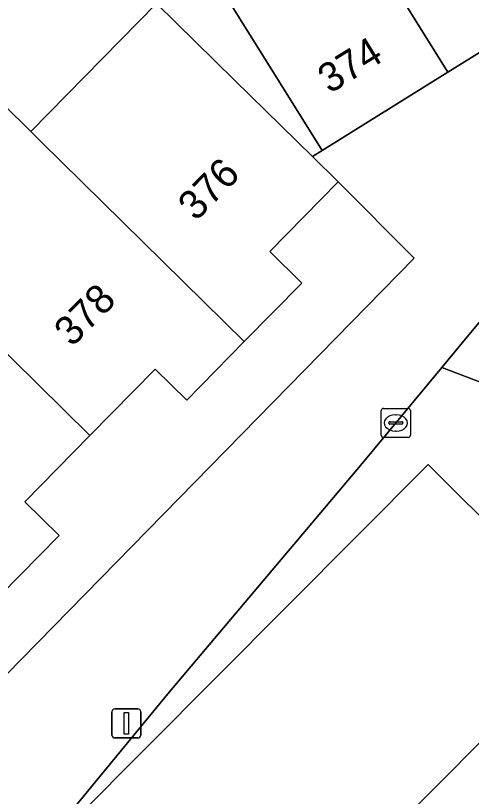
# Model space of a CAD drawing. Extents: x 159217 to 160349, y 381246 to 382172.
# Drawn here: x 159911.34 to 159927.01, y 381585.9 to 381612.76 of the extents above; entities that cross this region are included whole.
import ezdxf

# ---------------------------------------------------------------- set-up
doc = ezdxf.new("R2010")
doc.units = 0
for name, color, linetype in [('IMGEO_Erf', 7, 'Continuous'), ('IMGEO_Groenvoorziening', 7, 'Continuous'), ('IMGEO_Kolk', 7, 'Continuous'), ('IMGEO_Lichtmast', 7, 'Continuous'), ('IMGEO_Pand', 7, 'Continuous'), ('IMGEO_Pand_nummerreeks', 7, 'Continuous'), ('IMGEO_Voetpad_open', 7, 'Continuous')]:
    doc.layers.add(name, color=color, linetype=linetype)

msp = doc.modelspace()

# ---------------------------------------------------------------- linework, layer by layer
at = {"layer": 'IMGEO_Erf'}
for points in [[(159893.306, 381584.571), (159890.656, 381587.174), (159895.057, 381591.656), (159897.368, 381594.01), (159894.914, 381596.426), (159896.735, 381598.275), (159900.938, 381602.546), (159903.385, 381600.137), (159907.641, 381604.471), (159905.797, 381606.286), (159910.018, 381610.583), (159911.861, 381608.768), (159916.184, 381613.171), (159918.864, 381610.539), (159921.544, 381607.908), (159921.872, 381608.115), (159919.227, 381612.359), (159917.559, 381615.036)], [(159899.155, 381577.976), (159925.043, 381604.411), (159922.432, 381607.036), (159920.077, 381604.638), (159921.176, 381603.559), (159919.198, 381601.545), (159917.221, 381599.531), (159916.136, 381600.597), (159913.895, 381598.315), (159911.654, 381596.033), (159912.835, 381594.874), (159910.818, 381592.82), (159908.8, 381590.765), (159907.628, 381591.916), (159905.45, 381589.698), (159903.272, 381587.48), (159904.382, 381586.391), (159902.427, 381584.4)]]:
    msp.add_lwpolyline(points, dxfattribs=at)
at = {"layer": 'IMGEO_Groenvoorziening'}
msp.add_lwpolyline([(159933.351, 381609.517), (159926.702, 381601.515), (159925.99, 381600.653), (159929.764, 381599.218), (159934.875, 381591.115), (159934.27, 381587.159), (159935.697, 381587.831), (159941.91, 381590.753), (159944.433, 381591.987)], dxfattribs=at)
for points in [[(159934.875, 381591.115), (159929.764, 381599.218), (159925.99, 381600.653), (159923.199, 381597.278), (159916.628, 381589.503), (159912.588, 381584.585), (159908.369, 381579.61), (159909.451, 381578.183), (159910.38, 381578.934), (159912.161, 381576.723), (159911.196, 381575.883), (159912.89, 381573.649), (159923.53, 381581.773), (159925.771, 381583.142), (159928.742, 381584.559), (159932.942, 381586.534), (159934.27, 381587.159)], [(159925.518, 381597.313), (159913.398, 381585.135), (159919.068, 381579.492), (159931.189, 381591.669)], [(159925.518, 381597.313), (159931.189, 381591.669), (159919.068, 381579.492), (159913.398, 381585.135)]]:
    msp.add_lwpolyline(points, close=True, dxfattribs=at)
at = {"layer": 'IMGEO_Kolk'}
for p, q in [((159923.908, 381598.321), (159923.908, 381599.173)), ((159923.983, 381599.247), (159924.835, 381599.247)), ((159924.909, 381599.173), (159924.909, 381598.321)), ((159924.21, 381598.79), (159924.608, 381598.79)), ((159924.396, 381599.027), (159924.421, 381599.027)), ((159924.167, 381598.741), (159924.167, 381598.753)), ((159924.605, 381598.704), (159924.207, 381598.704)), ((159924.651, 381598.753), (159924.651, 381598.741)), ((159924.835, 381598.247), (159923.983, 381598.247)), ((159924.419, 381598.467), (159924.394, 381598.467))]:
    msp.add_line(p, q, dxfattribs=at)
for points in [[(159923.908, 381598.321), (159923.908, 381599.173)], [(159923.983, 381599.247), (159924.835, 381599.247)], [(159924.909, 381599.173), (159924.909, 381598.321)], [(159924.835, 381598.247), (159923.983, 381598.247)]]:
    msp.add_lwpolyline(points, dxfattribs=at)
for centre, radius, start, end in [((159923.985, 381599.171), 0.0765, 91.552, 178.448), ((159923.985, 381599.171), 0.0765, 91.552, 178.448), ((159924.833, 381599.171), 0.0765, 1.552, 88.448), ((159924.833, 381599.171), 0.0765, 1.552, 88.448), ((159924.207, 381598.75), 0.0403, 85.8775, 175.7526), ((159924.612, 381598.752), 0.0386, 1.7309, 96.639), ((159924.204, 381598.74), 0.0366, 178.938, 274.7102), ((159924.608, 381598.747), 0.043, 264.8664, 352.4533), ((159923.985, 381598.323), 0.0765, 181.552, 268.448), ((159923.985, 381598.323), 0.0765, 181.552, 268.448), ((159924.833, 381598.323), 0.0765, 271.552, 358.448), ((159924.833, 381598.323), 0.0765, 271.552, 358.448)]:
    msp.add_arc(centre, radius, start, end, dxfattribs=at)
for centre, major_axis, ratio, start_param, end_param in [((159924.395, 381598.747), (-0.387, 0.002), 0.722429, 4.712389, 7.853982), ((159924.42, 381598.747), (-0.39, 0.002), 0.717154, 1.570796, 4.712389)]:
    msp.add_ellipse(centre, major_axis=major_axis, ratio=ratio, start_param=start_param, end_param=end_param, dxfattribs=at)
at = {"layer": 'IMGEO_Lichtmast'}
for p, q in [((159914.749, 381588.913), (159915.539, 381588.913)), ((159915.539, 381588.913), (159914.749, 381588.913)), ((159914.649, 381588.013), (159914.649, 381588.813)), ((159914.649, 381588.813), (159914.649, 381588.013)), ((159915.639, 381588.813), (159915.639, 381588.013)), ((159915.639, 381588.013), (159915.639, 381588.813)), ((159915.539, 381587.913), (159914.749, 381587.913)), ((159914.749, 381587.913), (159915.539, 381587.913))]:
    msp.add_line(p, q, dxfattribs=at)
msp.add_lwpolyline([(159915.069, 381588.788), (159915.219, 381588.788), (159915.219, 381588.038), (159915.069, 381588.038), (159915.069, 381588.788)], dxfattribs=at)
for centre, start, end in [((159914.749, 381588.813), 90, 180), ((159914.749, 381588.813), 90, 180), ((159915.539, 381588.813), 0, 90), ((159915.539, 381588.813), 360, 90), ((159914.749, 381588.013), 180, 270), ((159914.749, 381588.013), 180, 270), ((159915.539, 381588.013), 270, 0), ((159915.539, 381588.013), 270, 0)]:
    msp.add_arc(centre, 0.1, start, end, dxfattribs=at)
at = {"layer": 'IMGEO_Pand'}
for points in [[(159927.248, 381621.354), (159924.295, 381626.092), (159921.575, 381624.397), (159919.005, 381622.731), (159918.836, 381622.626), (159921.759, 381617.934), (159926.197, 381610.811), (159931.687, 381614.232)], [(159918.836, 381622.626), (159916.545, 381621.198), (159913.196, 381619.11), (159916.421, 381614.277), (159917.559, 381615.036), (159919.227, 381612.359), (159921.872, 381608.115), (159926.197, 381610.811), (159921.759, 381617.934)], [(159921.544, 381607.908), (159918.864, 381610.539), (159916.184, 381613.171), (159911.861, 381608.768), (159912.226, 381608.409), (159919.198, 381601.545), (159921.176, 381603.559), (159920.077, 381604.638), (159922.432, 381607.036)], [(159911.861, 381608.768), (159910.018, 381610.583), (159905.797, 381606.286), (159907.641, 381604.471), (159913.895, 381598.315), (159916.136, 381600.597), (159917.221, 381599.531), (159919.198, 381601.545), (159912.226, 381608.409)], [(159910.818, 381592.82), (159912.835, 381594.874), (159911.654, 381596.033), (159913.895, 381598.315), (159907.641, 381604.471), (159903.385, 381600.137)]]:
    msp.add_lwpolyline(points, close=True, dxfattribs=at)
at = {"layer": 'IMGEO_Voetpad_open'}
for points in [[(159935.854, 381610.276), (159931.687, 381614.232), (159926.197, 381610.811), (159921.872, 381608.115), (159921.544, 381607.908), (159922.432, 381607.036), (159925.043, 381604.411), (159899.155, 381577.976), (159901.457, 381576.14), (159886.189, 381556.852), (159882.637, 381554.045), (159886.098, 381553.64), (159894.074, 381562.974), (159898.879, 381568.661), (159907.539, 381578.507), (159908.369, 381579.61), (159912.588, 381584.585)], [(159912.588, 381584.585), (159916.628, 381589.503), (159923.199, 381597.278), (159925.99, 381600.653), (159926.702, 381601.515), (159933.351, 381609.517)]]:
    msp.add_lwpolyline(points, dxfattribs=at)

# ---------------------------------------------------------------- texts
at = {"layer": 'IMGEO_Pand_nummerreeks'}
for s, rotation, p in [('374', 31.7419, (159922.135, 381610.052)), ('376', 45.4585, (159917.539, 381605.657)), ('378', 45.4585, (159913.282, 381601.332))]:
    msp.add_text(s, height=1, rotation=rotation, dxfattribs=at).set_placement(p)

doc.saveas('drawing.dxf')
